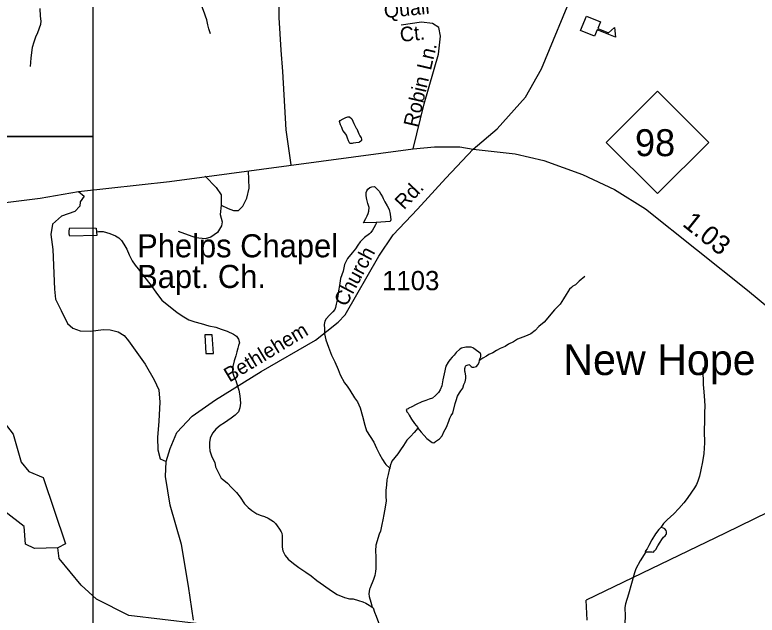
# Model space of a CAD drawing. Extents: x 2126262 to 2293712, y 749403 to 919119.
# Drawn here: x 2189186 to 2194004, y 807945 to 811845 of the extents above; entities that cross this region are included whole.
import ezdxf

# ---------------------------------------------------------------- set-up
doc = ezdxf.new("R2010")
doc.units = 0
for name, color, linetype in [('Exist Civil Demographics Community Label', 7, 'Continuous'), ('Exist Cultural Church with Cemetery Label', 7, 'Continuous'), ('Exist Cultural Educational Facility High CELL', 7, 'Continuous'), ('Exist Hydrographic Misc Water Feature', 7, 'Continuous'), ('Exist Hydrographic Pond Under 1500 Sq Ft', 7, 'Continuous'), ('Exist Road Non-System Type 51', 7, 'Continuous'), ('Exist Road Non-System Type 51 Label', 7, 'Continuous'), ('Exist Road Primary NC Attributed', 7, 'Continuous'), ('Exist Road Primary NC Service Mileage Hundredths English Label', 7, 'Continuous'), ('Exist Road Primary NC Shield CELL', 7, 'Continuous'), ('Exist Road Primary NC Shield Number Label', 7, 'Continuous'), ('Exist Road Secondary Type 51 Attributed', 7, 'Continuous'), ('Exist Road Secondary Type 51 Label', 7, 'Continuous'), ('Exist Road Secondary Type 51 Number Label', 7, 'Continuous'), ('Map Preparation Inset Cut Line', 7, 'Continuous')]:
    doc.layers.add(name, color=color, linetype=linetype)

msp = doc.modelspace()

# ---------------------------------------------------------------- linework, layer by layer
at = {"layer": 'Exist Cultural Educational Facility High CELL'}
msp.add_lwpolyline([(2192896.3, 811836.4), (2192986.8, 811799), (2192969.2, 811756.5), (2193038.6, 811727.8), (2193079, 811762.1), (2193084.4, 811698.6), (2192965.6, 811747.6), (2192948, 811705.1), (2192857.5, 811742.5)], close=True, dxfattribs=at)
at = {"layer": 'Exist Hydrographic Misc Water Feature'}
for points in [[(2190455.8, 811720.8), (2190445.5, 811754.7), (2190439.4, 811778.6), (2190431.2, 811812.6), (2190422.7, 811836.5), (2190416.8, 811854.5), (2190406.5, 811884.4), (2190394.2, 811918.3), (2190386, 811950.3), (2190377.8, 811992.2), (2190369.6, 812018.1), (2190353.6, 812052), (2190341.3, 812071.9), (2190315.1, 812097.7), (2190268.7, 812131.4), (2190248.9, 812149.2), (2190214.6, 812185), (2190200.3, 812210.9), (2190192.3, 812230.8), (2190178.1, 812254.7), (2190158, 812280.6), (2190141.8, 812300.4), (2190105.5, 812334.2), (2190101.6, 812338.2)], [(2189287.6, 811508.8), (2189289.2, 811534.8), (2189291.1, 811564.8), (2189294.8, 811598.8), (2189300.5, 811634.9), (2189310.3, 811668.9), (2189322.2, 811701), (2189334.1, 811729.1), (2189353.6, 811783.2), (2189355.7, 811803.2), (2189351.3, 811835.1), (2189348.9, 811885.2)], [(2191405.6, 811103.5), (2191413.8, 811081.6), (2191419.7, 811071.6), (2191425.9, 811059.6), (2191434.1, 811045.7), (2191436.1, 811037.8), (2191436.1, 811031.8), (2191436.1, 811027.8), (2191432, 811023.7), (2191422.4, 811017.6), (2191418.3, 811015.6), (2191398.4, 811013.5), (2191382.4, 811011.4), (2191374.4, 811009.3), (2191360.2, 811009.2), (2191352, 811025.1), (2191344, 811043.1), (2191337.9, 811063.1), (2191327.8, 811079), (2191315.7, 811092.9), (2191307.5, 811112.8), (2191299.5, 811130.8), (2191293.4, 811150.7), (2191297.3, 811158.8), (2191317.4, 811168.9), (2191335, 811177), (2191347.1, 811183.1), (2191357, 811181.2), (2191373, 811169.3), (2191379.3, 811153.3), (2191385.3, 811139.4), (2191395.5, 811121.5), (2191401.5, 811107.5), (2191405.6, 811103.5)], [(2191531.9, 810496.6), (2191449.8, 810494), (2191463.6, 810522.1), (2191473.6, 810538.1), (2191479.4, 810554.2), (2191483.3, 810570.2), (2191485.1, 810594.2), (2191476.7, 810620.1), (2191470.8, 810646.1), (2191466.5, 810668.1), (2191466.5, 810690.1), (2191470.4, 810702.1), (2191476.3, 810712.1), (2191490.2, 810722.2), (2191504, 810726.3), (2191520, 810728.5), (2191536.4, 810714.5), (2191550.3, 810698.6), (2191560.6, 810680.7), (2191572.5, 810662.9), (2191576.6, 810650.8), (2191586.8, 810630.9), (2191603, 810605), (2191615.1, 810579.1), (2191621.3, 810549.2), (2191625.6, 810513.2), (2191621.9, 810501.2), (2191531.9, 810496.6)], [(2191531.9, 810496.6), (2191531.9, 810488.6), (2191527.8, 810480.6), (2191516.1, 810460.5), (2191508.1, 810446.5), (2191496.2, 810430.3), (2191488.2, 810422.3), (2191454.6, 810398.1), (2191426.5, 810369.9), (2191412.7, 810347.8), (2191396.9, 810325.7), (2191375, 810297.6), (2191345.3, 810261.4), (2191325.8, 810223.3), (2191316, 810179.2), (2191300.4, 810131), (2191292.6, 810087.1), (2191286.8, 810051), (2191282.9, 810017), (2191275.4, 809983), (2191271.5, 809965), (2191267.6, 809942.9), (2191261.8, 809930.9), (2191249.7, 809914.8), (2191243.8, 809908.8), (2191228, 809894.7), (2191206, 809870.5), (2191198.3, 809854.5), (2191194.4, 809832.4), (2191196.6, 809804.5), (2191196.8, 809772.5), (2191205, 809734.6), (2191221.2, 809686.7), (2191241.7, 809632.9), (2191262, 809591), (2191284.4, 809541.2), (2191298.5, 809507.3), (2191325, 809453.5), (2191343, 809431.6), (2191359.2, 809405.7), (2191389.6, 809356), (2191409.9, 809330.1), (2191428.1, 809292.2), (2191442.3, 809238.4), (2191456.8, 809178.5), (2191469.1, 809142.5), (2191491.3, 809104.8), (2191515.5, 809068.9), (2191533.7, 809029), (2191552, 808991.2), (2191572.3, 808955.4), (2191586.6, 808931.4), (2191594.6, 808923.5), (2191618.8, 808899.7)], [(2189716.7, 810436.1), (2189718.8, 810412.1), (2189543.1, 810406.9), (2189538.8, 810420.9), (2189538.8, 810438.9), (2189540.6, 810454.9), (2189542.5, 810460.9), (2189714.5, 810458.1), (2189716.7, 810436.1)], [(2189716.7, 810436.1), (2189728.8, 810438.2), (2189746.9, 810438.3), (2189758.8, 810436.4), (2189780.7, 810430.6), (2189802.9, 810424.7), (2189838.8, 810408.9), (2189861.1, 810397.1), (2189878.9, 810379.3), (2189893.3, 810355.4), (2189913.6, 810321.5), (2189927.7, 810285.6), (2189948, 810245.7), (2189966.1, 810217.9), (2189986.4, 810194.1), (2190020.6, 810148.3), (2190071.1, 810086.7), (2190105.3, 810036.9), (2190139.6, 809991.2), (2190173.8, 809963.4), (2190238, 809913.8), (2190272.2, 809890.1), (2190314.5, 809864.4), (2190354.5, 809850.7), (2190394.4, 809839), (2190444.9, 809825.3), (2190490.8, 809815.6), (2190524.9, 809803.9), (2190564.8, 809790.1), (2190605, 809770.4), (2190625.1, 809756.6), (2190637.2, 809738.7), (2190643.4, 809714.7), (2190637.6, 809696.7), (2190633.5, 809678.7), (2190625.7, 809654.6), (2190620, 809630.6), (2190608.3, 809596.5), (2190600.5, 809560.4), (2190598.5, 809540.4), (2190600.7, 809516.5), (2190609.1, 809490.6), (2190621, 809468.6), (2190631.3, 809432.7), (2190639.5, 809406.8), (2190645.8, 809368.8), (2190649.9, 809322.8), (2190646.3, 809292.8), (2190636.6, 809266.8), (2190616.5, 809244.7), (2190590.9, 809224.5), (2190547, 809194.2), (2190519.1, 809176.1), (2190489.4, 809153.8), (2190471.5, 809129.7), (2190461.5, 809113.7), (2190453.7, 809095.6), (2190449.8, 809067.6), (2190450, 809037.6), (2190452.3, 809011.6), (2190464.6, 808973.7), (2190482.8, 808935.9), (2190489, 808907.9), (2190525.5, 808836.1), (2190531.6, 808830.2), (2190565.9, 808802.5), (2190591.7, 808774.7), (2190624.1, 808742.8), (2190648.3, 808711.1), (2190676.6, 808669.3), (2190700.8, 808645.4), (2190724.8, 808625.6), (2190757, 808603.9), (2190785.1, 808592), (2190807, 808586.2), (2190829.4, 808574.3), (2190847.2, 808564.5), (2190865.2, 808552.6), (2190877.3, 808540.7), (2190889.4, 808524.8), (2190903.6, 808504.8), (2190913.8, 808487), (2190919.8, 808477), (2190922, 808461.1), (2190922, 808437.1), (2190920.2, 808411), (2190920.6, 808387), (2190924.5, 808363), (2190940.7, 808333.2), (2190959, 808309.3), (2190995, 808281.6), (2191029.3, 808253.8), (2191073.6, 808224.1), (2191109.5, 808200.4), (2191145.8, 808170.6), (2191190, 808139), (2191240.3, 808103.3), (2191278.4, 808079.6), (2191324.6, 808059.9), (2191358.6, 808052.2)], [(2192885.8, 810146), (2192848.1, 810113.8), (2192824.1, 810091.6), (2192808.1, 810081.5), (2192798.3, 810073.4), (2192786.4, 810063.3), (2192774.5, 810045.3), (2192764.4, 810027.2), (2192746.8, 809999.1), (2192725.1, 809965), (2192709.1, 809948.8), (2192689.4, 809928.7), (2192665.6, 809900.6), (2192645.5, 809876.4), (2192621.7, 809848.3), (2192588.1, 809820.1), (2192562.3, 809793.9), (2192534.4, 809771.7), (2192510.6, 809761.5), (2192482.5, 809751.3), (2192448.5, 809737.1), (2192422.8, 809720.9), (2192390.8, 809704.7), (2192369.1, 809690.5), (2192337.1, 809676.4), (2192313.3, 809664.2), (2192289.3, 809650), (2192263.3, 809637.9), (2192247.5, 809627.7), (2192223.5, 809613.7), (2192211.6, 809605.5), (2192201.8, 809599.5)], [(2190476.1, 809645.5), (2190467, 809765.5), (2190419.1, 809765.1), (2190426, 809645.2), (2190462.1, 809645.5), (2190476.1, 809645.5)], [(2192201.8, 809599.5), (2192203.6, 809609.4), (2192209.6, 809623.5), (2192211.2, 809637.5), (2192209.4, 809645.5), (2192197.3, 809653.4), (2192183.3, 809665.3), (2192165.1, 809677.2), (2192159.1, 809681.1), (2192147, 809685.1), (2192131, 809687), (2192113, 809686.8), (2192105, 809684.8), (2192093.1, 809680.7), (2192085.3, 809678.7), (2192075.3, 809672.6), (2192051.3, 809650.5), (2192037.5, 809634.3), (2192025.6, 809620.3), (2192009.8, 809604.1), (2191997.7, 809588.1), (2191984, 809562), (2191972.3, 809511.9), (2191964.5, 809473.9), (2191956.7, 809435.8), (2191947.1, 809409.7), (2191935.2, 809391.7), (2191915.3, 809371.5), (2191897.5, 809355.4), (2191875.5, 809347.3), (2191853.6, 809339.1), (2191827.6, 809331), (2191791.9, 809312.7), (2191761.7, 809298.5), (2191744.1, 809290.4), (2191737.9, 809286.4), (2191726.1, 809280.3), (2191730, 809266.3), (2191738.4, 809256.3), (2191746.4, 809244.5), (2191760.5, 809218.6), (2191780.6, 809190.7), (2191800.7, 809164.8), (2191802.7, 809160.8)], [(2191802.7, 809160.8), (2191823, 809133), (2191842.9, 809111.1), (2191859.3, 809093.2), (2191877.4, 809079.4), (2191895.6, 809067.5), (2191905.5, 809063.6), (2191917.4, 809073.7), (2191941.4, 809089.8), (2191959, 809109.9), (2191971.1, 809136), (2191986.9, 809166.1), (2192002.5, 809204.2), (2192010.3, 809224.3), (2192018.3, 809242.3), (2192028.1, 809258.3), (2192043.5, 809320.4), (2192049.6, 809338.5), (2192059.3, 809368.6), (2192071.4, 809388.6), (2192081, 809402.7), (2192093.1, 809420.7), (2192100.7, 809442.8), (2192108.5, 809460.9), (2192112.6, 809482.9), (2192112.4, 809498.9), (2192108.3, 809522.8), (2192106.2, 809530.8), (2192106, 809540.8), (2192106, 809546.8), (2192108.1, 809554.8), (2192112, 809562.9), (2192116.1, 809566.9), (2192121.8, 809569), (2192127.8, 809570.9), (2192133.7, 809573), (2192137.8, 809571), (2192148.1, 809561.1), (2192154, 809557.1), (2192166.1, 809555.3), (2192174.1, 809557.3), (2192182.1, 809559.3), (2192191.7, 809571.4), (2192199.7, 809585.5), (2192201.8, 809599.5)], [(2193653.5, 809553.5), (2193651.5, 809541.5), (2193651.7, 809513.4), (2193654, 809471.5), (2193654.4, 809443.5), (2193658.5, 809395.6), (2193663, 809339.6), (2193665.2, 809303.6), (2193663.6, 809261.6), (2193661.7, 809211.6), (2193660.3, 809139.6), (2193662.8, 809063.7), (2193659.3, 808995.7), (2193649.9, 808941.6), (2193638, 808889.6), (2193630.4, 808847.5), (2193618.5, 808815.4), (2193610.7, 808793.4), (2193596.7, 808773.3), (2193579.1, 808743.2), (2193549.4, 808703), (2193529.5, 808674.9), (2193495.9, 808638.7), (2193464.1, 808602.4), (2193420.2, 808564.2), (2193396.6, 808540), (2193380.2, 808514.3)], [(2191802.7, 809160.8), (2191777.1, 809130.7), (2191753.3, 809106.6), (2191729.3, 809082.4), (2191709.4, 809046.2), (2191689.8, 809018.1), (2191672.1, 808994), (2191652.2, 808969.9), (2191632.3, 808945.7), (2191622.5, 808915.7), (2191618.8, 808899.7)], [(2191618.8, 808899.7), (2191614.7, 808889.7), (2191609, 808859.6), (2191601.4, 808823.5), (2191597.5, 808791.5), (2191593.8, 808755.6), (2191594, 808715.5), (2191596.1, 808687.6), (2191590.5, 808647.5), (2191580.9, 808599.5), (2191574.9, 808563.5), (2191567.3, 808533.4), (2191559.6, 808491.4), (2191551.6, 808471.4), (2191530, 808399.2), (2191526.3, 808363.2), (2191528.8, 808323.2), (2191528.8, 808291.2), (2191529.2, 808249.2), (2191527.4, 808229.2), (2191521.6, 808203.3), (2191513.8, 808177.2), (2191505.8, 808155.1), (2191498, 808139.1), (2191492.1, 808123), (2191488, 808113), (2191486.3, 808099), (2191484.3, 808083), (2191486.6, 808067), (2191496.8, 808029.1), (2191504.8, 807997.2), (2191511, 807993.2)], [(2193380.2, 808514.3), (2193366.9, 808501.8), (2193344.9, 808473.7), (2193321.4, 808433.6), (2193301.5, 808397.4), (2193289.8, 808375.3), (2193279.7, 808363.2), (2193277.7, 808357.2), (2193281.8, 808357.3)], [(2193281.8, 808357.3), (2193297.8, 808357.3), (2193323.8, 808357.6), (2193331.8, 808353.6), (2193337.8, 808363.7), (2193345.8, 808371.8), (2193359.5, 808395.8), (2193375.3, 808419.9), (2193385.3, 808436), (2193397.2, 808452.1), (2193407.1, 808460.1), (2193413, 808468.1), (2193415.1, 808476.2), (2193415.1, 808486.2), (2193412.8, 808494.1), (2193404.8, 808506.1), (2193396.8, 808510), (2193380.2, 808514.3)], [(2191950.6, 806464.5), (2191882.6, 806748), (2191662.5, 807254.5), (2191576.6, 807646.6), (2191517.6, 807713.5), (2191326.7, 807661.7), (2191192.6, 807667.7), (2191100.7, 807768), (2190800.7, 807839.7), (2189924.5, 807943.1), (2189715.6, 808049.1), (2189615.7, 808139.8), (2189472.6, 808313.3), (2189463.6, 808382.4)], [(2193281.8, 808357.3), (2193244.3, 808299.1), (2193216.6, 808246.9), (2193208.8, 808220.8), (2193169.8, 808082.6), (2193150.3, 808018.5), (2193146.2, 807994.5), (2193146.9, 807938.5), (2193145, 807892.5), (2193147.5, 807844.6), (2193151.8, 807782.5), (2193152.2, 807726.6), (2193156.5, 807688.6), (2193170.9, 807636.7), (2193190.9, 807592.9), (2193223.5, 807535.2), (2193253.7, 807477.4), (2193276.2, 807421.5), (2193300.4, 807375.7), (2193323, 807315.9), (2193347.6, 807242.1), (2193369.8, 807186.3), (2193384.1, 807146.4), (2193392.5, 807096.4)], [(2191358.6, 808052.2), (2191382.6, 808050.3), (2191416.4, 808040.5), (2191444.7, 808032.7), (2191464.8, 808022.9), (2191484.7, 808011), (2191504.8, 807997.2), (2191511, 807993.2)], [(2191511, 807993.2), (2191521, 807965.3), (2191531.3, 807939.3), (2191545.6, 807897.5), (2191553.8, 807857.5), (2191562.2, 807809.6), (2191566.3, 807799.7)]]:
    msp.add_lwpolyline(points, dxfattribs=at)
at = {"layer": 'Exist Hydrographic Pond Under 1500 Sq Ft'}
msp.add_lwpolyline([(2189463.6, 808382.4), (2189313.7, 808378.9), (2189255.6, 808406.3), (2189245.6, 808521.3), (2189120.7, 808619.1), (2189102.7, 808770.3), (2189035.6, 808870.1), (2188992.6, 809087.5), (2188891.7, 809178.2), (2188899.7, 809243.6), (2189007.5, 809234.8), (2189116.6, 809196.5), (2189175.7, 809119.8), (2189226.5, 808938.4), (2189276.6, 808878.3), (2189368.6, 808840.4), (2189513.6, 808407.6), (2189463.6, 808382.4)], dxfattribs=at)
at = {"layer": 'Exist Road Non-System Type 51'}
for points in [[(2190978.4, 810869.2), (2190947.4, 811096.6), (2190924.8, 811477.4), (2190913.7, 811614.2), (2190902.5, 811826.5), (2190902.5, 812217.6), (2190882.3, 812522.7), (2190862, 812798.5), (2190857.8, 812899.1), (2190828.5, 812950.7), (2190795, 812964.7), (2190761.6, 813072.2)], [(2191772.4, 810973.9), (2191843.6, 811265.8), (2191935.4, 811588.1), (2191949.3, 811705.4), (2191938.2, 811761.3), (2191896.3, 811789.2), (2191826.5, 811797.6), (2191692.6, 811778)], [(2190525.3, 810608.6), (2190571.4, 810586.2), (2190604.9, 810573.6), (2190637, 810573.6), (2190664.9, 810601.6), (2190691.4, 810653.2), (2190706.7, 810718.9), (2190701.5, 810832.2)], [(2190421, 810797.3), (2190493.3, 810723.1), (2190525.3, 810675.6), (2190525.3, 810608.6)], [(2189599.2, 810698.1), (2189635.1, 810667.2), (2189610, 810630.9), (2189607.2, 810601.6), (2189575.1, 810566.7), (2189488.6, 810535.9), (2189430, 810484.3), (2189420.2, 810418.6), (2189431.4, 810319.5), (2189443.3, 810063.2), (2189450.2, 809997.6), (2189486.5, 809925), (2189527.7, 809839.1), (2189562.6, 809809.7), (2189610, 809791.6), (2189678.4, 809790.2), (2189757.9, 809800), (2189805.4, 809798.6), (2189855.6, 809784.6), (2189896, 809762.3), (2189922.6, 809726), (2190032.1, 809575.8), (2190089.3, 809473.9), (2190120, 809408.2), (2190127.7, 809327.9), (2190120.7, 809205), (2190112.3, 809098.9), (2190113, 809020), (2190128.4, 808961.3), (2190167.4, 808943.2)], [(2190525.3, 810608.6), (2190518.4, 810548.5), (2190530.9, 810501), (2190526.7, 810473.1), (2190500.2, 810431.2), (2190457.7, 810399.8), (2190420, 810390), (2190361.4, 810397), (2190248.4, 810437.5)], [(2194834.2, 808970.3), (2194541.9, 808840.8), (2193796.8, 808477.7), (2192894, 808043.4)], [(2192901, 807912.1), (2192894, 808043.4)]]:
    msp.add_lwpolyline(points, dxfattribs=at)
at = {"layer": 'Exist Road Primary NC Attributed'}
for points in [[(2188102, 810496.8), (2189350.1, 810654.1), (2189599.2, 810698.1), (2190190.1, 810763), (2191772.4, 810973.9), (2191910.5, 810986.5), (2192074.5, 810987.2), (2192160.1, 810972.4)], [(2192160.1, 810972.4), (2192433.5, 810941.5), (2192619.8, 810897.5), (2192869.6, 810808.1), (2193078.2, 810711.1), (2193279.1, 810585.4), (2193942.6, 810055.4), (2194942.3, 809226.6), (2195096.5, 809103), (2195902.3, 808596.7), (2196396.3, 808302.1), (2196585, 808183), (2196695, 808120.3)]]:
    msp.add_lwpolyline(points, dxfattribs=at)
at = {"layer": 'Exist Road Primary NC Shield CELL'}
msp.add_lwpolyline([(2193024.5, 811016.3), (2193357.5, 811349.3), (2193690.5, 811016.3), (2193357.5, 810683.3)], close=True, dxfattribs=at)
at = {"layer": 'Exist Road Secondary Type 51 Attributed'}
for points in [[(2192160.1, 810972.4), (2192316, 811104), (2192501.5, 811309.3), (2192604.1, 811494.3), (2192823.9, 812024.3)], [(2190344.5, 807911.8), (2190313.1, 808134.5), (2190268.4, 808404.1), (2190193.8, 808659), (2190163.1, 808846.1), (2190167.4, 808943.2), (2190193.1, 809028.4), (2190237.7, 809131.7), (2190336.8, 809237.8), (2190487.5, 809344), (2190785.4, 809527.6), (2191137.1, 809731.5), (2191285, 809848.8), (2191329.6, 809896.3), (2191548.7, 810277.6), (2191640.8, 810414.5), (2191799.9, 810582.1), (2191982.7, 810784.6), (2192160.1, 810972.4)]]:
    msp.add_lwpolyline(points, dxfattribs=at)
at = {"layer": 'Map Preparation Inset Cut Line'}
for points in [[(2133630.5, 852884.6), (2189691.2, 852884.6), (2189691.2, 811054.9), (2164878.1, 811054.9), (2133665.4, 826054.8)], [(2168450.6, 811054.9), (2189691.2, 811054.9), (2189691.2, 794536.3), (2179257.6, 795892.5)]]:
    msp.add_lwpolyline(points, close=True, dxfattribs=at)

# ---------------------------------------------------------------- texts
at = {"layer": 'Exist Civil Demographics Community Label'}
msp.add_text('New Hope', height=200, dxfattribs=at).set_placement((2192745.8, 809504.7))
at = {"layer": 'Exist Cultural Church with Cemetery Label'}
for s, p in [('Phelps Chapel', (2189979.4, 810269.5)), ('Bapt. Ch.', (2189979.4, 810070.3))]:
    msp.add_text(s, height=150, dxfattribs=at).set_placement(p)
at = {"layer": 'Exist Road Non-System Type 51 Label'}
for s, rotation, p in [('Quail', 5.7712, (2191586.1, 811822.9)), ('Ct.', 5.7712, (2191689.7, 811668.2)), ('Ln.', 76.8401, (2191886.1, 811479.8)), ('Robin', 76.8401, (2191799.4, 811109.2))]:
    msp.add_text(s, height=95, rotation=rotation, dxfattribs=at).set_placement(p)
at = {"layer": 'Exist Road Primary NC Service Mileage Hundredths English Label'}
msp.add_text('1.03', height=125, rotation=321.3825, dxfattribs=at).set_placement((2193513.2, 810478.3))
at = {"layer": 'Exist Road Primary NC Shield Number Label'}
msp.add_text('98', height=175, dxfattribs=at).set_placement((2193211.6, 810926.6))
at = {"layer": 'Exist Road Secondary Type 51 Label'}
for s, rotation, p in [('Rd.', 46.7655, (2191711.7, 810574)), ('Church', 62.0786, (2191335.9, 809943.8)), ('Bethlehem', 31.2026, (2190579.3, 809455.3))]:
    msp.add_text(s, height=95, rotation=rotation, dxfattribs=at).set_placement(p)
at = {"layer": 'Exist Road Secondary Type 51 Number Label'}
msp.add_text('1103', height=125, dxfattribs=at).set_placement((2191569.6, 810055.8))

doc.saveas('drawing.dxf')
